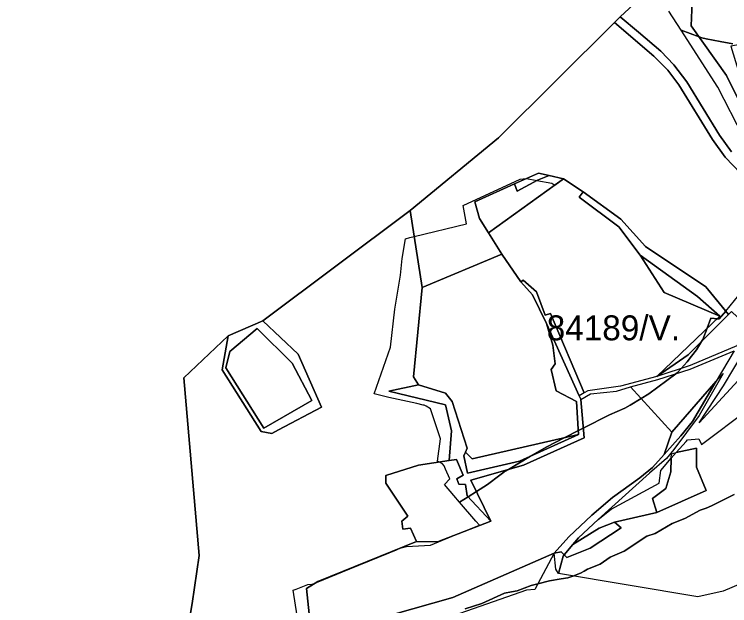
# Model space of a CAD drawing. Extents: x -477304 to -465429, y -1159113 to -1149210.
# Drawn here: x -469290.8 to -468859.9, y -1153120.9 to -1152764.7 of the extents above; entities that cross this region are included whole.
import ezdxf

# ---------------------------------------------------------------- set-up
doc = ezdxf.new("R2010")
doc.units = 0
for name, color, linetype in [('BPEJ_s', 7, 'Continuous'), ('PUPFL_s', 7, 'Continuous'), ('trav_porost_s', 7, 'Continuous')]:
    doc.layers.add(name, color=color, linetype=linetype)

msp = doc.modelspace()

# ---------------------------------------------------------------- linework, layer by layer
at = {"layer": 'BPEJ_s'}
for points in [[(-468959.99, -1152863.74), (-468948.18, -1152871.7), (-468925.42, -1152888.04), (-468910.67, -1152904.61), (-468874.31, -1152928.91), (-468862.32, -1152943.41), (-468825.65, -1152898.55), (-468822.1, -1152894.09), (-468818.87, -1152890.02), (-468810.48, -1152879.47), (-468832.23, -1152850.62), (-468851.53, -1152838.74), (-468867.01, -1152808.62), (-468889.19, -1152774.34), (-468896.49, -1152762.81)], [(-468858.1, -1152782.53), (-468865.69, -1152781.01), (-468874.12, -1152779.43), (-468876.77, -1152778.93), (-468878.34, -1152778.35), (-468889.19, -1152774.34), (-468896.49, -1152762.81)], [(-468851.53, -1152838.74), (-468867.01, -1152808.62), (-468889.19, -1152774.34), (-468878.34, -1152778.35), (-468876.77, -1152778.93), (-468874.12, -1152779.43), (-468865.69, -1152781.01), (-468858.1, -1152782.53)], [(-469118.34, -1153139.91), (-469122.87, -1153111.54), (-469121.1, -1153110.86), (-469113.89, -1153108.1), (-469111.34, -1153107.89), (-469110.23, -1153107.43), (-469108.74, -1153106.82), (-469088.77, -1153098.66), (-469064.95, -1153088.93), (-469060.63, -1153087.16), (-469057.9, -1153086.04), (-469057.74, -1153086), (-469054.5, -1153085.19), (-469047.28, -1153084.77), (-469040.08, -1153084.35), (-469024.62, -1153078.07), (-469010.6, -1153072.37), (-469012.72, -1153069.92), (-469022.61, -1153058.48), (-469026.03, -1153054.43), (-469031.59, -1153047.86), (-469028.41, -1153044.47), (-469030.97, -1153038.56), (-469031.81, -1153036.62), (-469032.87, -1153035.35), (-469035.01, -1153034.28), (-469035.84, -1153033.87), (-469034.14, -1153020.29), (-469040.08, -1153002.26), (-469042.8, -1153000.65), (-469043.9, -1153000), (-469044.55, -1153000), (-469048.38, -1152999.16), (-469065.11, -1152995.48), (-469072.32, -1152993.57), (-469073.93, -1152993.19), (-469064.26, -1152965.15), (-469061.5, -1152942.24), (-469058.11, -1152921.88), (-469057.26, -1152911.7), (-469055.14, -1152899.82), (-469052.59, -1152899.2), (-469049.87, -1152898.55), (-469018.44, -1152890.93), (-469020.39, -1152879.75), (-468986, -1152863.98), (-468982.39, -1152863.55), (-468982.2, -1152863.59), (-468976.01, -1152864.71), (-468967.12, -1152866.31), (-468965.28, -1152867.56), (-468959.99, -1152863.74)], [(-469118.34, -1153139.91), (-469122.87, -1153111.54), (-469121.1, -1153110.86), (-469113.89, -1153108.1), (-469111.34, -1153107.89), (-469110.23, -1153107.43), (-469108.74, -1153106.82), (-469088.77, -1153098.66), (-469064.95, -1153088.93), (-469060.63, -1153087.16), (-469057.9, -1153086.04), (-469057.74, -1153086), (-469054.5, -1153085.19), (-469047.28, -1153084.77), (-469040.08, -1153084.35), (-469024.62, -1153078.07), (-469010.6, -1153072.37), (-469012.72, -1153069.92), (-469022.61, -1153058.48), (-469017.5, -1153055.27), (-469012.45, -1153052.09), (-469005.72, -1153047.86), (-468998.29, -1153042.21), (-468995.96, -1153040.44), (-468993.16, -1153038.79), (-468979.81, -1153030.88), (-468970.51, -1153025.38), (-468959.29, -1153019.65), (-468951.05, -1153015.44), (-468948.06, -1153013.91), (-468932.33, -1153005.87), (-468923, -1153001.84), (-468919.87, -1153000), (-468913.29, -1152996.13), (-468908.58, -1152993.36), (-468892.31, -1152981.15), (-468891.61, -1152980.63), (-468889.12, -1152977.97), (-468885.46, -1152974.06), (-468882.87, -1152970.66), (-468879.95, -1152966.84), (-468876.89, -1152961.75), (-468876.13, -1152960.48), (-468873.56, -1152953.78), (-468871.25, -1152947.76), (-468869.28, -1152947.89), (-468867.55, -1152948), (-468866.79, -1152948.05), (-468866.15, -1152948.1), (-468862.32, -1152943.41), (-468825.65, -1152898.55)], [(-468857.25, -1153053.8), (-468870.83, -1153060.8), (-468874.16, -1153062.05), (-468877.61, -1153063.35), (-468886.95, -1153068.44), (-468894.58, -1153071.41), (-468904.76, -1153077.35), (-468909.85, -1153079.04), (-468923.43, -1153087.95), (-468931.91, -1153091.56), (-468937.85, -1153095.8), (-468945.48, -1153098.77), (-468947.65, -1153100.07), (-468949.73, -1153101.31), (-468954.34, -1153102.98), (-468957.36, -1153104.07), (-468961.31, -1153104.75), (-468968.39, -1153105.98), (-468975.54, -1153107.77), (-468979.42, -1153108.74), (-468987.9, -1153111.92), (-468991.32, -1153112.58), (-468995.54, -1153113.4), (-469009.11, -1153119.55), (-469019.29, -1153122.73)], [(-469019.29, -1153122.73), (-469009.11, -1153119.55), (-468995.54, -1153113.4), (-468991.32, -1153112.58), (-468987.9, -1153111.92), (-468979.42, -1153108.74), (-468975.54, -1153107.77), (-468968.39, -1153105.98), (-468961.31, -1153104.75), (-468957.36, -1153104.07), (-468954.34, -1153102.98), (-468949.73, -1153101.31), (-468947.65, -1153100.07), (-468945.48, -1153098.77), (-468937.85, -1153095.8), (-468931.91, -1153091.56), (-468923.43, -1153087.95), (-468909.85, -1153079.04), (-468904.76, -1153077.35), (-468894.58, -1153071.41), (-468886.95, -1153068.44), (-468877.61, -1153063.35), (-468874.16, -1153062.05), (-468870.83, -1153060.8), (-468857.25, -1153053.8)]]:
    msp.add_lwpolyline(points, dxfattribs=at)
msp.add_lwpolyline([(-468862.32, -1152943.41), (-468866.15, -1152948.1), (-468866.79, -1152948.05), (-468867.55, -1152948), (-468869.28, -1152947.89), (-468871.25, -1152947.76), (-468873.56, -1152953.78), (-468876.13, -1152960.48), (-468876.89, -1152961.75), (-468879.95, -1152966.84), (-468882.87, -1152970.66), (-468885.46, -1152974.06), (-468889.12, -1152977.97), (-468891.61, -1152980.63), (-468892.31, -1152981.15), (-468908.58, -1152993.36), (-468913.29, -1152996.13), (-468919.87, -1153000), (-468923, -1153001.84), (-468932.33, -1153005.87), (-468948.06, -1153013.91), (-468951.05, -1153015.44), (-468959.29, -1153019.65), (-468970.51, -1153025.38), (-468979.81, -1153030.88), (-468993.16, -1153038.79), (-468995.96, -1153040.44), (-468998.29, -1153042.21), (-469005.72, -1153047.86), (-469012.45, -1153052.09), (-469017.5, -1153055.27), (-469022.61, -1153058.48), (-469026.03, -1153054.43), (-469031.59, -1153047.86), (-469028.41, -1153044.47), (-469030.97, -1153038.56), (-469031.81, -1153036.62), (-469032.87, -1153035.35), (-469035.01, -1153034.28), (-469035.84, -1153033.87), (-469034.14, -1153020.29), (-469040.08, -1153002.26), (-469042.8, -1153000.65), (-469043.9, -1153000), (-469044.55, -1153000), (-469048.38, -1152999.16), (-469065.11, -1152995.48), (-469072.32, -1152993.57), (-469073.93, -1152993.19), (-469064.26, -1152965.15), (-469061.5, -1152942.24), (-469058.11, -1152921.88), (-469057.26, -1152911.7), (-469055.14, -1152899.82), (-469052.59, -1152899.2), (-469049.87, -1152898.55), (-469018.44, -1152890.93), (-469020.39, -1152879.75), (-468986, -1152863.98), (-468982.39, -1152863.55), (-468982.2, -1152863.59), (-468976.01, -1152864.71), (-468967.12, -1152866.31), (-468965.28, -1152867.56), (-468959.99, -1152863.74), (-468948.18, -1152871.7), (-468925.42, -1152888.04), (-468910.67, -1152904.61), (-468874.31, -1152928.91)], close=True, dxfattribs=at)
at = {"layer": 'PUPFL_s'}
for points in [[(-468901.47, -1152743.37), (-468925.91, -1152766.16), (-468929.26, -1152769.58), (-468999.13, -1152839.09), (-469052.31, -1152882.91), (-469141.13, -1152949.3), (-469162.03, -1152958.43), (-469188.67, -1152983.58), (-469179.34, -1153090.6), (-469183.67, -1153119.52), (-469188.55, -1153148.02), (-469194.55, -1153168.99), (-469197.46, -1153171.3), (-469221.1, -1153180.95), (-469252.12, -1153205.95), (-469268.39, -1153231.25), (-469291.91, -1153254.34)], [(-468858.76, -1152847.5), (-468866.07, -1152837.55), (-468885.82, -1152805.34), (-468893.51, -1152795.07), (-468901.46, -1152786.8), (-468914.83, -1152775.55), (-468925.91, -1152766.16), (-468901.47, -1152743.37)], [(-468882.41, -1152757.26), (-468883.07, -1152771.68), (-468861.86, -1152801.59), (-468851.52, -1152822.28)], [(-468853.14, -1152860.62), (-468862.63, -1152850.79), (-468870.22, -1152840.14), (-468890.57, -1152807.1), (-468897.2, -1152798.4), (-468905.62, -1152789.84), (-468929.26, -1152769.58), (-468925.91, -1152766.16), (-468914.83, -1152775.55), (-468901.46, -1152786.8), (-468893.51, -1152795.07), (-468885.82, -1152805.34), (-468866.07, -1152837.55), (-468858.76, -1152847.5)], [(-468858.76, -1152943.67), (-468860.6, -1152945.5), (-468874.31, -1152928.91), (-468910.67, -1152904.61), (-468925.42, -1152888.04), (-468948.18, -1152871.7), (-468959.99, -1152863.74), (-468968.7, -1152861.85), (-468975.05, -1152860.39), (-468989.51, -1152866.86), (-469013.48, -1152877.58), (-469010.54, -1152887.75), (-469005.18, -1152896.33), (-468997.15, -1152909.18), (-469045.11, -1152929.14), (-469052.31, -1152882.91), (-468999.13, -1152839.09), (-468929.26, -1152769.58), (-468905.62, -1152789.84), (-468897.2, -1152798.4), (-468890.57, -1152807.1), (-468870.22, -1152840.14), (-468862.63, -1152850.79), (-468853.14, -1152860.62)], [(-469188.55, -1153148.02), (-469183.67, -1153119.52), (-469179.34, -1153090.6), (-469188.67, -1152983.58), (-469162.03, -1152958.43), (-469165.49, -1152978.8), (-469142.05, -1153015.86), (-469135.74, -1153017.18), (-469131.65, -1153015.01), (-469105.81, -1153001.35), (-469119.78, -1152969.33), (-469141.13, -1152949.3), (-469052.31, -1152882.91), (-469045.11, -1152929.14), (-469050.41, -1152982.99), (-469047.3, -1152987.84), (-469065.21, -1152991.65), (-469031.16, -1152999.8), (-469027.39, -1153015.57), (-469028.92, -1153033.33), (-469047.35, -1153036.2), (-469067.02, -1153042.41), (-469066.93, -1153047.08), (-469053.68, -1153066.9), (-469057.35, -1153069.96), (-469056.81, -1153074.72), (-469052.2, -1153074.15), (-469048.48, -1153082.25), (-469107.97, -1153106.36), (-469114.84, -1153110.5), (-469111.97, -1153137.25)], [(-469111.97, -1153137.25), (-469114.84, -1153110.5), (-469107.97, -1153106.36), (-469048.48, -1153082.25), (-469035.91, -1153082.49), (-469003.81, -1153069.91), (-469015.77, -1153045.24), (-468984.11, -1153036.2), (-468947.57, -1153019.72), (-468949.5, -1152996.62), (-468943.8, -1152993.23), (-468928.03, -1152991.63), (-468919.73, -1152989.12), (-468894.72, -1153016.31), (-468899.36, -1153029.73), (-468906.49, -1153037.58), (-468914.07, -1153043.94), (-468930.57, -1153055.77), (-468942.9, -1153066.28), (-468956.74, -1153079.4), (-468965.65, -1153089.21), (-469026.66, -1153115.99), (-469062.82, -1153126.18)]]:
    msp.add_lwpolyline(points, dxfattribs=at)
for points in [[(-468975.71, -1152864.54), (-468968.7, -1152861.85), (-468959.99, -1152863.74), (-469005.18, -1152896.33), (-469010.54, -1152887.75), (-469013.48, -1152877.58), (-468989.51, -1152866.86), (-468988, -1152871.27)], [(-468975.05, -1152860.39), (-468968.7, -1152861.85), (-468975.71, -1152864.54), (-468988, -1152871.27), (-468989.51, -1152866.86)], [(-468865.91, -1152946.43), (-468899.29, -1152932.2), (-468913.86, -1152909.7), (-468879.34, -1152934.68)], [(-468855.54, -1152964.33), (-468883.81, -1152976.22), (-468903.74, -1152982.78), (-468884.91, -1152969.75), (-468860.6, -1152945.5), (-468858.76, -1152943.67), (-468848.43, -1152953.45)], [(-469119.78, -1152969.33), (-469105.81, -1153001.35), (-469131.65, -1153015.01), (-469135.74, -1153017.18), (-469142.05, -1153015.86), (-469165.49, -1152978.8), (-469162.03, -1152958.43), (-469141.13, -1152949.3)], [(-468950.91, -1153017.74), (-468952.11, -1152997.92), (-468964.35, -1152991.51), (-468967.38, -1152978.66), (-468965.03, -1152975.27), (-468966.49, -1152964.01), (-468970.19, -1152950.99), (-468950.49, -1152994.55), (-468949.5, -1152996.62), (-468947.57, -1153019.72), (-468984.11, -1153036.2), (-469015.77, -1153045.24), (-469003.81, -1153069.91), (-469018.03, -1153054.7), (-469019.01, -1153047.92), (-469023.06, -1153047.64), (-469024.31, -1153044.53), (-469020.36, -1153042.27), (-469024.45, -1153032.9), (-469028.92, -1153033.33), (-469027.39, -1153015.57), (-469031.16, -1152999.8), (-469065.21, -1152991.65), (-469047.3, -1152987.84), (-469031.02, -1152992.78), (-469027.11, -1152997.96), (-469017.96, -1153025.89), (-469019.03, -1153028.47), (-469019.96, -1153030.69), (-469017.74, -1153041.1), (-468986.42, -1153033.89)], [(-469140.42, -1153014), (-469163.43, -1152977.7), (-469160.89, -1152967.71), (-469144.39, -1152953.87), (-469123.47, -1152974.87), (-469111.64, -1152997.28)], [(-469111.64, -1152997.28), (-469123.47, -1152974.87), (-469144.39, -1152953.87), (-469160.89, -1152967.71), (-469163.43, -1152977.7), (-469140.42, -1153014)], [(-468878.29, -1153010.72), (-468863.71, -1152988.51), (-468851.1, -1152967.47), (-468829.79, -1152956.67), (-468841.55, -1152971.86), (-468854.83, -1152985.24)], [(-468878.39, -1153006.28), (-468893.47, -1153026.76), (-468897.89, -1153032.22), (-468908.22, -1153041.08), (-468939.13, -1153068.94), (-468950.99, -1153079.96), (-468954.3, -1153083.95), (-468959.5, -1153090.21), (-468961.35, -1153088.34), (-468965.65, -1153089.21), (-468956.74, -1153079.4), (-468942.9, -1153066.28), (-468930.57, -1153055.77), (-468914.07, -1153043.94), (-468906.49, -1153037.58), (-468899.36, -1153029.73), (-468889.28, -1153018.63), (-468882.33, -1153010.01), (-468868.08, -1152985.59), (-468863.76, -1152981.04)], [(-468899.36, -1153029.73), (-468894.72, -1153016.31), (-468868.08, -1152985.59), (-468882.33, -1153010.01), (-468889.28, -1153018.63)], [(-468986.42, -1153033.89), (-469017.74, -1153041.1), (-469019.96, -1153030.69), (-469019.03, -1153028.47), (-469015.04, -1153032.34), (-468950.91, -1153017.74)], [(-468879.89, -1153037.43), (-468874.04, -1153051.52), (-468903.84, -1153064.74), (-468906.43, -1153056.3), (-468898.4, -1153050.28), (-468895.39, -1153040.28), (-468895.19, -1153031.99), (-468892.1, -1153028.57), (-468879.98, -1153026)], [(-468892.1, -1153028.57), (-468895.19, -1153031.99), (-468894.98, -1153029.42)], [(-469052.2, -1153074.15), (-469056.81, -1153074.72), (-469057.35, -1153069.96), (-469053.68, -1153066.9), (-469066.93, -1153047.08), (-469067.02, -1153042.41), (-469047.35, -1153036.2), (-469028.92, -1153033.33), (-469024.45, -1153032.9), (-469020.36, -1153042.27), (-469024.31, -1153044.53), (-469023.06, -1153047.64), (-469019.01, -1153047.92), (-469018.03, -1153054.7), (-469003.81, -1153069.91), (-469035.91, -1153082.49), (-469048.48, -1153082.25)], [(-468938.5, -1153074.11), (-468954.3, -1153083.95), (-468950.99, -1153079.96), (-468939.13, -1153068.94), (-468931.22, -1153062.78), (-468902.48, -1153047.06), (-468901.4, -1153039.49), (-468895.19, -1153031.99), (-468895.39, -1153040.28), (-468898.4, -1153050.28), (-468906.43, -1153056.3), (-468903.84, -1153064.74), (-468929.23, -1153070.53)], [(-468959.5, -1153090.21), (-468954.3, -1153083.95), (-468938.5, -1153074.11), (-468929.23, -1153070.53), (-468925.19, -1153074.01), (-468944.01, -1153086.13), (-468957.91, -1153091.82)]]:
    msp.add_lwpolyline(points, close=True, dxfattribs=at)
at = {"layer": 'trav_porost_s'}
for points in [[(-468833.54, -1152758.99), (-468831.94, -1152758.74), (-468831.3, -1152792.86), (-468832.53, -1152779.01), (-468859.22, -1152783.96), (-468852.84, -1152804.89), (-468844.93, -1152821.12), (-468851.52, -1152822.28), (-468861.86, -1152801.59), (-468883.07, -1152771.68), (-468882.41, -1152757.26), (-468895.46, -1152749.27), (-468903.6, -1152729.25), (-468884.84, -1152740.61), (-468879.98, -1152729.57), (-468881.75, -1152718.74), (-468873.6, -1152716.35), (-468867, -1152715.51), (-468867.56, -1152711.07), (-468839.33, -1152742.84)], [(-468926.69, -1152892.6), (-468913.86, -1152909.7), (-468899.29, -1152932.2), (-468865.91, -1152946.43), (-468903.74, -1152982.78), (-468925.61, -1152988.62), (-468945.33, -1152991.54), (-468947.5, -1152992.57), (-468967.85, -1152944.92), (-468970.96, -1152945.91), (-468976.16, -1152931.92), (-468984.26, -1152924.72), (-468985.72, -1152925.8), (-468997.15, -1152909.18), (-469005.18, -1152896.33), (-468959.99, -1152863.74), (-468948.18, -1152871.7), (-468950.49, -1152874.9)], [(-468865.91, -1152946.43), (-468879.34, -1152934.68), (-468913.86, -1152909.7), (-468926.69, -1152892.6), (-468950.49, -1152874.9), (-468948.18, -1152871.7), (-468925.42, -1152888.04), (-468910.67, -1152904.61), (-468874.31, -1152928.91), (-468860.6, -1152945.5), (-468884.91, -1152969.75), (-468903.74, -1152982.78)], [(-468970.19, -1152950.99), (-468966.49, -1152964.01), (-468965.03, -1152975.27), (-468967.38, -1152978.66), (-468964.35, -1152991.51), (-468952.11, -1152997.92), (-468950.91, -1153017.74), (-469015.04, -1153032.34), (-469019.03, -1153028.47), (-469017.96, -1153025.89), (-469027.11, -1152997.96), (-469031.02, -1152992.78), (-469047.3, -1152987.84), (-469050.41, -1152982.99), (-469045.11, -1152929.14), (-468997.15, -1152909.18), (-468985.72, -1152925.8), (-468978.74, -1152933.66)], [(-468970.19, -1152950.99), (-468978.74, -1152933.66), (-468985.72, -1152925.8), (-468984.26, -1152924.72), (-468976.16, -1152931.92), (-468970.96, -1152945.91), (-468967.85, -1152944.92), (-468947.5, -1152992.57), (-468950.49, -1152994.55)], [(-468883.72, -1152978.42), (-468857.28, -1152967.29), (-468868.08, -1152985.59), (-468894.72, -1153016.31), (-468919.73, -1152989.12), (-468903.22, -1152984.62)], [(-469062.82, -1153126.18), (-469026.66, -1153115.99), (-468965.65, -1153089.21), (-468977.31, -1153111.08), (-468982.2, -1153111.42), (-469059.21, -1153138.42)], [(-468960.2, -1153091.05), (-468963.08, -1153101.51), (-468964.59, -1153098.79), (-468965.65, -1153089.21), (-468961.35, -1153088.34), (-468959.5, -1153090.21)]]:
    msp.add_lwpolyline(points, close=True, dxfattribs=at)
msp.add_lwpolyline([(-468846.69, -1153104.95), (-468863.92, -1153112.01), (-468879.08, -1153115.62), (-468963.08, -1153101.51), (-468960.2, -1153091.05), (-468959.5, -1153090.21), (-468957.91, -1153091.82), (-468944.01, -1153086.13), (-468925.19, -1153074.01), (-468929.23, -1153070.53), (-468903.84, -1153064.74), (-468874.04, -1153051.52), (-468879.89, -1153037.43), (-468879.98, -1153026), (-468892.1, -1153028.57), (-468886.12, -1153021.95), (-468885.39, -1153020.91), (-468878.59, -1153020.28), (-468876.85, -1153023.68), (-468848.61, -1153002.57)], dxfattribs=at)

# ---------------------------------------------------------------- texts
at = {"layer": 'BPEJ_s'}
msp.add_text('84189/V.', height=15, dxfattribs=at).set_placement((-468970.11, -1152961.02))

doc.saveas('drawing.dxf')
